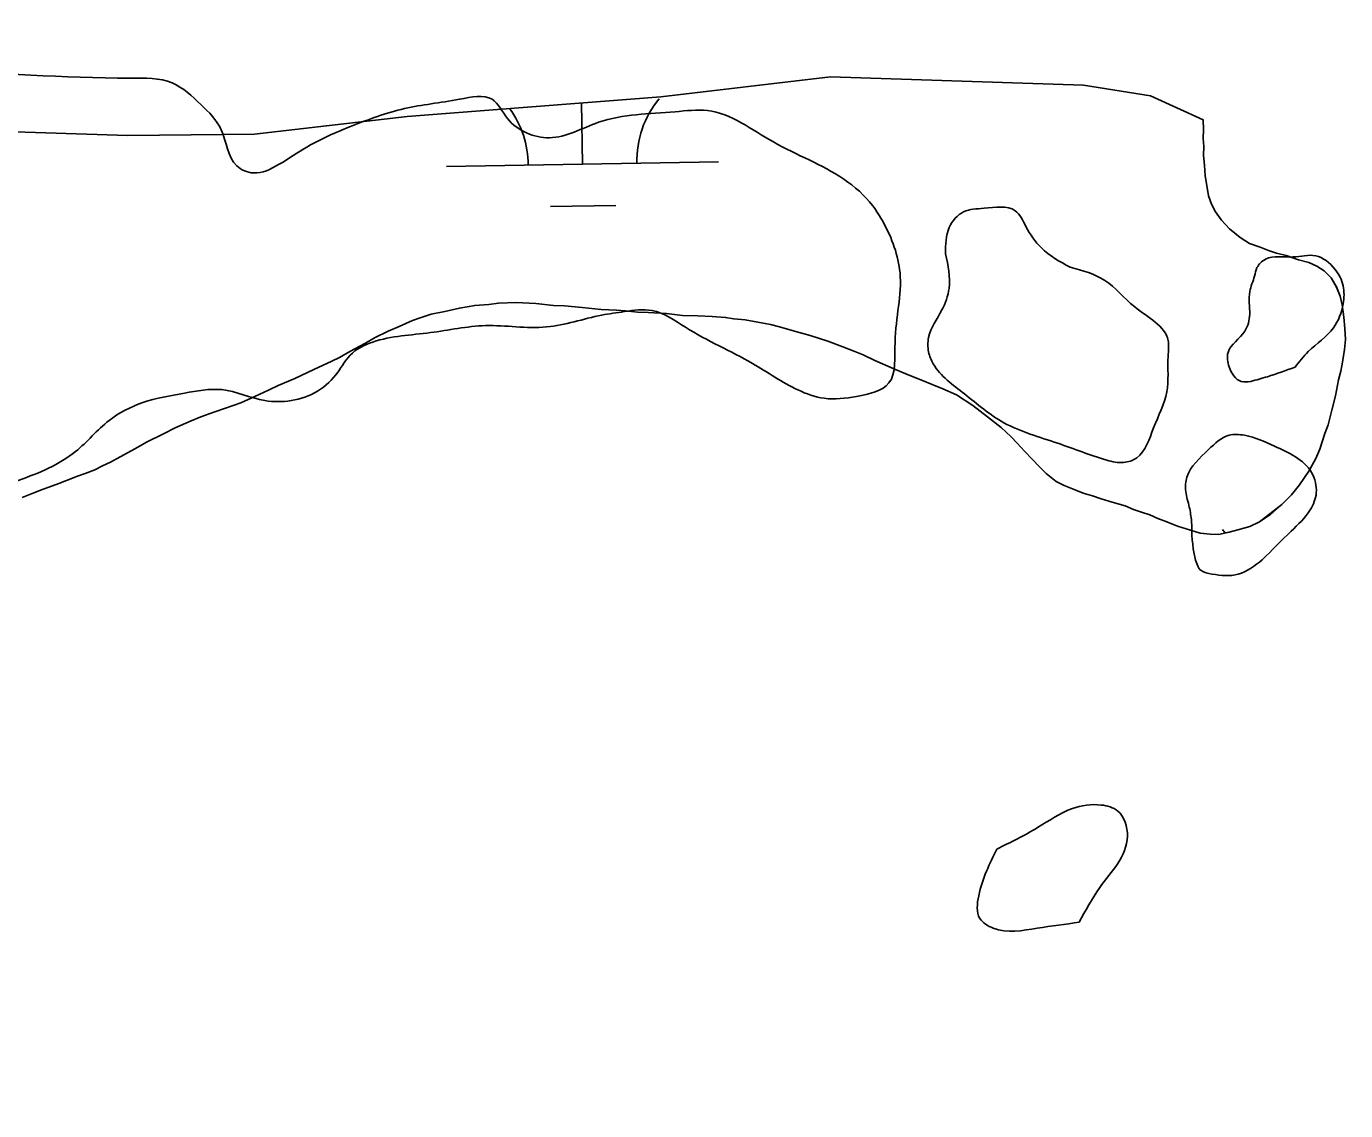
# Model space of a CAD drawing. Extents: x 3887375 to 3925618, y 296674 to 322633.
# Drawn here: x 3900549 to 3901033.9, y 313794.7 to 314193.3 of the extents above; entities that cross this region are included whole.
import ezdxf

# ---------------------------------------------------------------- set-up
doc = ezdxf.new("R2010")
doc.units = 0
for name, color, linetype in [('V-RIVR-EDGE', 7, 'Continuous'), ('V-TOPO-SHOR', 7, 'Continuous'), ('V-WETL-SWMP', 7, 'Continuous')]:
    doc.layers.add(name, color=color, linetype=linetype)

msp = doc.modelspace()

# ---------------------------------------------------------------- linework, layer by layer
at = {"layer": 'V-RIVR-EDGE'}
for points in [[(3900854.09, 314057.17), (3900866.04, 314062.22), (3900868.28, 314077.18), (3900870.1, 314102.71), (3900863.99, 314121.22), (3900860.04, 314127.4), (3900849.49, 314137.11), (3900823.55, 314150.82), (3900799.36, 314162.33), (3900787.47, 314161.92), (3900759.28, 314158.03), (3900741.22, 314152.35), (3900732.85, 314154.13), (3900725.82, 314159.43), (3900720.12, 314166.49), (3900708.23, 314166.52), (3900687.96, 314163.05), (3900668.13, 314156.49), (3900652.26, 314149.05), (3900641.68, 314142.47), (3900632.43, 314139.41), (3900626.27, 314142.06), (3900620.58, 314155.29), (3900613.12, 314164.55), (3900602.57, 314172.5), (3900587.16, 314174.3), (3900514.96, 314177.56), (3900442.75, 314180.39), (3900375.84, 314184.95), (3900353.38, 314185.45), (3900341.05, 314181.96), (3900322.1, 314175.4), (3900309.76, 314171.03), (3900299.63, 314169.73), (3900287.74, 314171.96), (3900266.62, 314175.54), (3900243.72, 314176.91), (3900217.75, 314176.98), (3900184.72, 314177.5), (3900177.25, 314181.04), (3900163.62, 314188.12), (3900150.86, 314192.11), (3900135.89, 314193.03), (3900125.76, 314191.3), (3900119.59, 314188.23), (3900110.33, 314182.97), (3900101.96, 314181.67), (3900078.19, 314185.25), (3900055.29, 314186.19), (3900043.85, 314186.22), (3900036.36, 314185.35), (3900027.55, 314182.73), (3900024.45, 314177.02), (3900024.43, 314170.41), (3900031.44, 314156.3), (3900033.59, 314135.6), (3900038.31, 314084.08), (3900034.18, 314014.96), (3900032.79, 313989.42), (3900035.84, 313975.77), (3900037.55, 313953.31), (3900041.05, 313944.05), (3900042.35, 313938.76), (3900041.9, 313933.04), (3900034.37, 313916.77), (3900034.35, 313906.2), (3900036.05, 313880.66), (3900040.84, 313862.59), (3900050.02, 313835.71), (3900065.81, 313810.14), (3900078.8, 313794.67)], [(3900886.85, 314109.72), (3900888.2, 314119.4), (3900893.5, 314125.11), (3900900.98, 314126.41), (3900912.43, 314125.51), (3900916.38, 314119.77), (3900922.08, 314111.83), (3900932.63, 314104.76)], [(3900932.63, 314104.76), (3900945.39, 314099.89), (3900956.37, 314090.17), (3900968.67, 314077.81), (3900968.66, 314072.09), (3900968.18, 314058.88), (3900963.31, 314045.68), (3900957.12, 314034.69), (3900952.27, 314032.94), (3900946.11, 314033.84), (3900928.07, 314040.05), (3900908.27, 314047.58), (3900893.77, 314058.18), (3900882.35, 314069.22), (3900880.6, 314073.63), (3900880.61, 314078.91), (3900885.48, 314089.03), (3900888.14, 314096.95), (3900886.85, 314109.72)], [(3901015.32, 314068.01), (3901020.18, 314073.72), (3901029.45, 314082.51), (3901032.99, 314091.3), (3901033.01, 314097.91), (3901029.94, 314104.08), (3901022.91, 314108.94), (3901014.54, 314108.52), (3901004.41, 314107.67), (3901001.32, 314104.59), (3901000.43, 314101.51), (3900998.66, 314095.79), (3900998.64, 314087.43), (3900996.86, 314081.27), (3900990.68, 314073.36), (3900991.1, 314068.07), (3900995.49, 314062.78), (3900999.02, 314062.77)], [(3900170.9, 313928.76), (3900178.85, 313937.55), (3900189.88, 313946.77), (3900205.76, 313957.73), (3900219.43, 313966.51), (3900230.45, 313970.44), (3900240.57, 313971.3), (3900250.7, 313969.07), (3900257.73, 313966.41), (3900266.98, 313967.27), (3900281.98, 313978.68), (3900288.59, 313980.87), (3900296.96, 313981.73), (3900309.72, 313977.73), (3900319.85, 313978.59), (3900332.18, 313978.56), (3900347.59, 313978.52), (3900355.52, 313980.7), (3900362.58, 313985.97), (3900370.51, 313990.35), (3900380.64, 313991.21), (3900396.06, 313992.93), (3900416.75, 313993.76), (3900429.09, 313996.81), (3900448.48, 314004.69), (3900460.38, 314007.3), (3900475.35, 314006.82), (3900485.92, 314009.44), (3900497.83, 314016.45), (3900510.16, 314018.62), (3900526.01, 314018.14), (3900536.15, 314022.52), (3900546.29, 314026.46), (3900567.01, 314036.98), (3900579.36, 314048.39), (3900591.71, 314054.97), (3900607.13, 314058.45), (3900620.78, 314059.74), (3900636.62, 314055.74), (3900646.31, 314055.71), (3900656.01, 314059.21), (3900663.51, 314066.24), (3900667.93, 314072.39), (3900676.3, 314077.22), (3900697.45, 314080.69), (3900717.71, 314083.28), (3900740.16, 314082.78), (3900760.43, 314087.13), (3900768.8, 314088.43), (3900778.93, 314088.85), (3900791.24, 314082.66), (3900815.86, 314069.38), (3900832.57, 314059.66), (3900842.25, 314056.55), (3900854.09, 314057.17)], [(3900999.02, 314062.77), (3901005.18, 314064.51), (3901015.32, 314068.01)], [(3900977.31, 314011.3), (3900976.45, 314016.59), (3900975.14, 314022.32), (3900975.59, 314027.6), (3900983.54, 314037.71), (3900991.04, 314042.97), (3900996.77, 314042.96), (3901007.76, 314038.97), (3901021.39, 314029.25), (3901023.13, 314021.76), (3901020.92, 314015.6), (3901013.85, 314007.69), (3901003.26, 313997.15)], [(3901003.26, 313997.15), (3900994.44, 313991.89), (3900984.75, 313991.91), (3900980.79, 313993.24), (3900978.6, 313997.65), (3900977.31, 314011.3)], [(3900905.69, 313890.84), (3900920.68, 313898.73), (3900933.46, 313905.74), (3900944.03, 313907.03), (3900950.19, 313904.82), (3900953.69, 313895.56), (3900943.52, 313876.65), (3900936, 313863.9)], [(3900936, 313863.9), (3900920.58, 313861.74), (3900904.29, 313861.78), (3900899.46, 313865.31), (3900899.04, 313873.68), (3900905.69, 313890.84)]]:
    msp.add_spline(points, degree=3, dxfattribs=at)
at = {"layer": 'V-TOPO-SHOR'}
for points in [[(3900981.59, 314158.91), (3900962.22, 314167.82), (3900937.52, 314171.72), (3900844.53, 314174.74), (3900782.24, 314167.45), (3900688.91, 314160.14), (3900632.85, 314153.68), (3900586.28, 314153.13), (3900465.39, 314157.05), (3900388.3, 314162.38)], [(3901002.27, 314011.19), (3901010.43, 314017.47), (3901014.05, 314021.09), (3901016.98, 314024.74), (3901020.41, 314029.77), (3901022.9, 314034.37), (3901024.41, 314037.82), (3901026.24, 314043.61), (3901027.51, 314046.84), (3901028.85, 314052.18), (3901030.2, 314057.51), (3901031.32, 314063.32), (3901032.13, 314066.56), (3901032.7, 314069.82), (3901033.55, 314074.47), (3901033.91, 314078.2), (3901033.57, 314082.18), (3901033.24, 314086.4), (3901032.68, 314090.86), (3901031.85, 314094.16), (3901030.56, 314097.47), (3901028.56, 314100.81), (3901026.08, 314103.47), (3901023.33, 314105.19), (3901020.33, 314106.46), (3901016.62, 314107.51), (3901012, 314109.07), (3901008.52, 314109.88), (3901005.51, 314110.91), (3901002.51, 314112.18), (3900998.58, 314113.48), (3900995.15, 314115.69), (3900991.27, 314118.85), (3900988.34, 314121.99), (3900986.1, 314125.1), (3900984.56, 314127.96), (3900983.49, 314131.03), (3900982.91, 314134.79), (3900982.32, 314138.32), (3900981.98, 314142.3), (3900981.63, 314145.82), (3900981.73, 314149.09), (3900981.6, 314152.13), (3900981.71, 314155.4), (3900981.59, 314158.91)]]:
    msp.add_lwpolyline(points, dxfattribs=at)
at = {"layer": 'V-WETL-SWMP'}
for p, q in [((3900753.41, 314142.65), (3900753.03, 314165.16)), ((3900703.42, 314141.8), (3900803.4, 314143.51)), ((3900741.68, 314127.02), (3900765.67, 314127.43))]:
    msp.add_line(p, q, dxfattribs=at)
for points in [[(3900465.39, 314157.05), (3900586.28, 314153.13), (3900632.85, 314153.68), (3900688.91, 314160.14), (3900782.24, 314167.45), (3900844.53, 314174.74), (3900937.52, 314171.72), (3900962.22, 314167.82), (3900981.59, 314158.91), (3900981.71, 314155.4), (3900981.6, 314152.13), (3900981.73, 314149.09), (3900981.63, 314145.82), (3900981.98, 314142.3), (3900982.32, 314138.32), (3900982.91, 314134.79), (3900983.49, 314131.03), (3900984.56, 314127.96), (3900986.1, 314125.1), (3900988.34, 314121.99), (3900991.27, 314118.86), (3900995.15, 314115.69), (3900998.58, 314113.48), (3901002.51, 314112.18), (3901005.51, 314110.91), (3901008.52, 314109.88), (3901012, 314109.07), (3901016.62, 314107.51), (3901020.33, 314106.46), (3901023.33, 314105.19), (3901026.08, 314103.47), (3901028.56, 314100.81), (3901030.56, 314097.48), (3901031.85, 314094.16), (3901032.68, 314090.86), (3901033.24, 314086.4), (3901033.57, 314082.18), (3901033.91, 314078.2), (3901033.55, 314074.47), (3901032.7, 314069.82), (3901032.13, 314066.56), (3901031.32, 314063.32), (3901030.2, 314057.51), (3901028.85, 314052.18), (3901027.51, 314046.84), (3901026.24, 314043.61), (3901024.41, 314037.83), (3901022.9, 314034.37), (3901020.41, 314029.77), (3901016.98, 314024.74), (3901014.05, 314021.1), (3901010.43, 314017.47), (3901006.34, 314013.86), (3901002.27, 314011.19), (3900998.71, 314009.44), (3900994.23, 314008.18), (3900991.16, 314007.34), (3900987.16, 314006.54), (3900984.12, 314006.64), (3900980.4, 314006.99), (3900976.92, 314008.04), (3900972.06, 314009.6), (3900968.14, 314011.13), (3900964.91, 314012.4), (3900961.91, 314013.67), (3900958.9, 314014.7), (3900955.9, 314015.73), (3900952.9, 314017), (3900948.03, 314018.33), (3900944.1, 314019.62), (3900940.86, 314020.66), (3900937.39, 314021.71), (3900934.16, 314022.99), (3900930.47, 314024.51), (3900927.48, 314026.01), (3900923.83, 314028.93), (3900921.34, 314031.35), (3900918.63, 314034.24), (3900915.91, 314037.14), (3900913.2, 314040.03), (3900910.94, 314042.44), (3900907.31, 314045.83)], [(3900907.31, 314045.83), (3900902.3, 314049.74), (3900896.82, 314053.89), (3900890.87, 314057.82), (3900885.8, 314060.09), (3900881.87, 314061.62), (3900877.72, 314063.39), (3900873.11, 314065.18), (3900867.57, 314067.46), (3900860.89, 314070.49), (3900856.51, 314072.5), (3900853.51, 314073.76), (3900849.13, 314075.54), (3900843.58, 314077.59), (3900837.11, 314079.67), (3900831.31, 314081.27), (3900825.75, 314082.85), (3900822.51, 314083.65), (3900817.86, 314084.51), (3900813.21, 314085.36), (3900809.01, 314085.73), (3900805.99, 314086.29), (3900801.1, 314086.69), (3900795.73, 314086.86), (3900790.12, 314087.04), (3900784.3, 314087.7), (3900777.53, 314088.15), (3900773.56, 314088.28), (3900769.13, 314088.66), (3900765.87, 314089), (3900760.27, 314089.18), (3900753.27, 314089.88), (3900746.75, 314090.55), (3900742.78, 314090.68), (3900736.25, 314091.36), (3900729.02, 314091.83), (3900722.47, 314091.58), (3900718.94, 314090.99), (3900713.79, 314090.69), (3900708.15, 314089.7), (3900702.73, 314088.48), (3900697.79, 314087.47), (3900693.77, 314086.2), (3900690.93, 314085.12), (3900685.95, 314082.94), (3900681.92, 314081.2), (3900676.93, 314078.79), (3900673.6, 314076.8), (3900667.88, 314073.71), (3900664.07, 314071.5), (3900661.22, 314070.19), (3900654.58, 314067.13), (3900647.69, 314063.85), (3900641.53, 314061.24), (3900637.96, 314059.49), (3900633.22, 314057.3), (3900627.76, 314054.91), (3900622.09, 314052.99), (3900617.83, 314051.49), (3900613.1, 314049.77), (3900609.55, 314048.25), (3900603.62, 314045.64), (3900599.34, 314043.44), (3900593.16, 314040.37), (3900589.11, 314038.16), (3900583.4, 314035.07), (3900579.83, 314033.08), (3900576.98, 314031.77), (3900574.13, 314030.23), (3900570.58, 314028.94), (3900567.74, 314027.87), (3900563.71, 314026.36), (3900560.87, 314025.28), (3900554.48, 314022.92), (3900551.65, 314021.84), (3900547.38, 314020.11)]]:
    msp.add_lwpolyline(points, dxfattribs=at)
for centre, start, end in [((3900808.64, 314144.08), 140.2115, 181.7552), ((3900698.17, 314142.18), 0.2115, 36.3841), ((3900962.34, 313984.83), 39.0824, 41.7552)]:
    msp.add_arc(centre, 35.25, start, end, dxfattribs=at)

doc.saveas('drawing.dxf')
